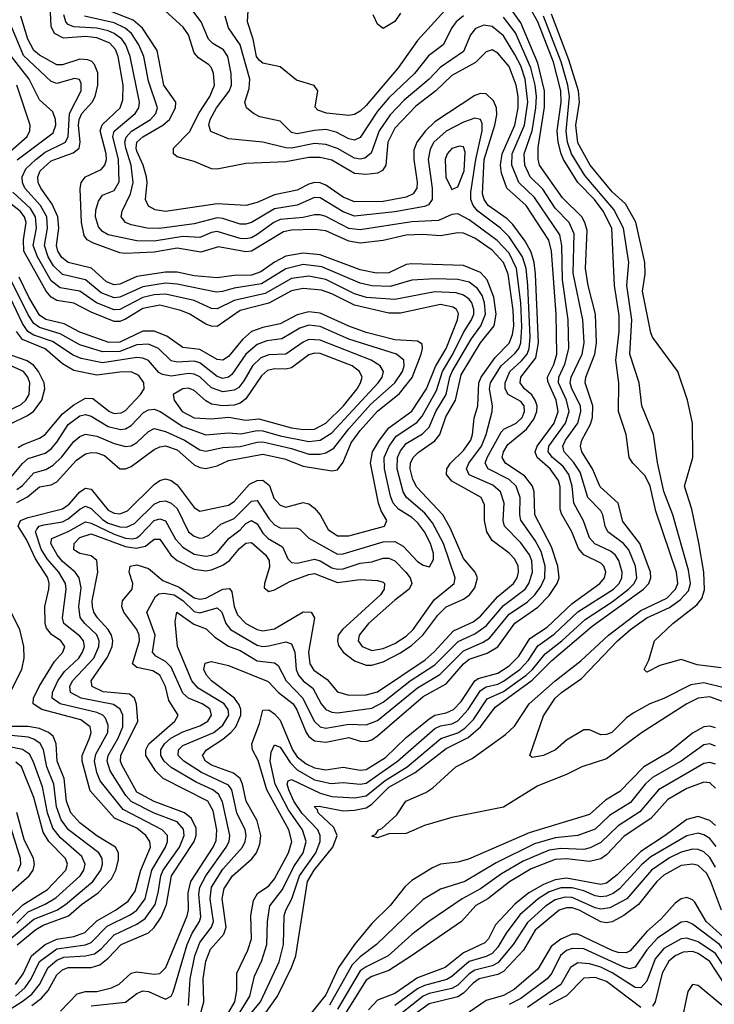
# Model space of a CAD drawing. Header units: inches. Extents: x 501365 to 657855, y 482276 to 547543.
# Tile 769 of 957: x 611400 to 613826, y 530961 to 534398. Entities that reach past the tile are written whole.
import ezdxf

# ---------------------------------------------------------------- set-up
doc = ezdxf.new("R2010")
doc.units = ezdxf.units.IN
doc.header["$MEASUREMENT"] = 0
doc.layers.add('A6513', color=7, linetype='Continuous')

msp = doc.modelspace()

# ---------------------------------------------------------------- linework, layer by layer
at = {"layer": 'A6513', "color": 5}
for points, elevation in [([(613870, 532012.6), (613810, 532034.2), (613770, 532029.9), (613730.4, 532009.6), (613571.5, 531908.5), (613450, 531818.2), (613363.6, 531790), (613310, 531763.4), (613210, 531723.7), (613090.5, 531649.5), (612910, 531613.2), (612814.5, 531585.5), (612750, 531557.8), (612690, 531555.8), (612650, 531542), (612630, 531548.7), (612644.5, 531555.5), (612653, 531570), (612664.7, 531575.3), (612717.4, 531622.6), (612749.3, 531670), (612818.9, 531701.1), (612843, 531717), (612923.4, 531790), (612980.9, 531819.1), (613097.5, 531902.5), (613128, 531932), (613180.2, 532010), (613270, 532090), (613360.4, 532159.6), (613456.7, 532250), (613570, 532336.4), (613660.6, 532379.4), (613691.1, 532410), (613698.7, 532430), (613694.1, 532470), (613622.3, 532682.3), (613601.7, 532770), (613585.3, 532805.3), (613541.4, 532850), (613529.4, 532870), (613518.4, 532950), (613491.1, 533030), (613492.4, 533130), (613482, 533210), (613493.9, 533310), (613494.2, 533365.8), (613477.6, 533470), (613468.1, 533670), (613437.9, 533730), (613408, 533770), (613349.6, 533829.6), (613299.2, 533910), (613291, 533930), (613280.7, 533970), (613277.5, 534010), (613291.4, 534110), (613290.1, 534150), (613264.4, 534250), (613210, 534390.6), (613150, 534497.4)], 3080), ([(611543.1, 530936.9), (611601.7, 530998.3), (611630, 531006.1), (611670, 531005.6), (611721.3, 531018.7), (611747.9, 531032.1), (611790, 531070.4), (611810, 531074.1), (611870, 531066.5), (611890, 531069.2), (611910.4, 531089.6), (611985.6, 531270), (611989.5, 531290.5), (611988.6, 531350), (611997.8, 531390), (612076.3, 531510), (612086.5, 531533.5), (612089.2, 531570), (612076.1, 531636.1), (612057.8, 531670), (611901.8, 531750), (611875.4, 531775.5), (611841.5, 531830), (611840.4, 531850), (611851.3, 531870), (611941.7, 531950), (611953.9, 531970), (611921.4, 532021.4), (611909.7, 532070), (611889.8, 532109.8), (611865.5, 532125.5), (611810, 532136.7), (611794.5, 532150), (611818.5, 532230), (611817.9, 532250), (611809.4, 532270), (611763.6, 532330), (611757.3, 532350), (611759.7, 532370), (611793.2, 532410), (611795.9, 532430), (611783.1, 532470), (611786.6, 532490), (611810, 532495.4), (611850, 532482), (611900.4, 532440.4), (611957.5, 532417.5), (612010, 532380.4), (612030, 532375.2), (612050, 532379.3), (612110, 532410.7), (612133, 532413), (612141.4, 532401.4), (612149.4, 532349.4), (612161.2, 532321.2), (612190, 532290.7), (612230, 532269.2), (612250, 532264.8), (612290, 532271.6), (612390, 532331.3), (612418.9, 532330), (612430.5, 532310.5), (612409.3, 532190.7), (612413.4, 532150), (612427.7, 532127.7), (612474.7, 532094.7), (612510, 532051.6), (612550, 532040.1), (612610, 532041.9), (612650, 532051.9), (612815.9, 532164.1), (612848, 532192), (612915.7, 532264.3), (612983.7, 532296.3), (613010, 532315.5), (613070, 532384.9), (613125.5, 532430), (613137.4, 532450), (613142.2, 532470), (613141.5, 532490), (613130, 532515.4), (613110, 532536), (613050, 532580.4), (613031.3, 532610), (613024.2, 532650), (613024.1, 532704.1), (613011.8, 532730), (612910, 532786.9), (612891, 532810), (612891.6, 532830), (612904.8, 532850), (612950, 532894.2), (612976.1, 532930), (612982.2, 532950), (612987, 533007), (612999.8, 533050), (613003.6, 533130), (613011.6, 533150), (613060.7, 533219.3), (613110, 533268.5), (613121.3, 533298.7), (613125.6, 533330), (613124, 533384), (613106.3, 533510), (613090, 533550.6), (613050, 533594), (612990, 533634.9), (612950, 533652.9), (612930, 533654.2), (612870, 533643.7), (612808, 533648), (612750, 533645.6), (612670, 533627.4), (612590, 533617.6), (612550, 533624.7), (612470, 533660.7), (612430, 533665.7), (612350, 533663.4), (612321.9, 533658.1), (612209.4, 533590.6), (612190, 533588.2), (612095.2, 533604.8), (612033.6, 533586.4), (611950, 533600.5), (611870, 533586.4), (611770, 533582), (611750, 533584.1), (611657.9, 533617.9), (611636.6, 533630), (611625.3, 533645.3), (611616.5, 533690), (611612.2, 533807.8), (611615.5, 533830), (611630.5, 533850), (611684.6, 533875.4), (611697.8, 533890), (611703.8, 533910), (611702.9, 533930), (611681.8, 534010), (611688.7, 534031.3), (611751.5, 534090), (611761.2, 534118.8), (611762.4, 534170), (611744.9, 534270), (611734.5, 534294.5), (611715.8, 534315.8), (611670, 534335.1), (611630, 534339.2), (611553.7, 534333.7), (611522, 534350), (611510, 534374.7), (611506.4, 534450)], 3280), ([(612142.9, 530890), (612203.9, 530990), (612220.7, 531059.3), (612245.6, 531114.4), (612263.6, 531170), (612265.4, 531250), (612274.5, 531305.5), (612318.5, 531361.5), (612357.3, 531442.7), (612390.4, 531490), (612401.1, 531530), (612388.1, 531570), (612339.6, 531639.6), (612292.9, 531730), (612275.6, 531810), (612278.2, 531841.8), (612290, 531867.3), (612310, 531859.1), (612344.8, 531804.8), (612370, 531779.4), (612430, 531745.1), (612488.4, 531731.6), (612530, 531736), (612590, 531729.8), (612610, 531733.6), (612720.2, 531810), (612850, 531923.9), (612870, 531933.7), (612910, 531940.6), (612930, 531950.5), (612966.2, 531990), (613010, 532056.9), (613030, 532069.4), (613070, 532079.1), (613090, 532089), (613146.5, 532130), (613177, 532163), (613210, 532212.3), (613267.3, 532252.7), (613350, 532330.7), (613473.9, 532410), (613493.7, 532430), (613503.2, 532450), (613504.4, 532470), (613493.2, 532510), (613479.6, 532530), (613463.1, 532543.1), (613409, 532569), (613390.6, 532590), (613368.8, 532648.8), (613336.1, 532710), (613330, 532770.1), (613317.9, 532810), (613297.9, 532837.9), (613260.8, 532870), (613246.5, 532890), (613248.2, 532910), (613306.7, 532990), (613319, 533030), (613310.4, 533070), (613281.8, 533130), (613283.4, 533150), (613304.6, 533195.4), (613318.1, 533250), (613316.4, 533350), (613295.8, 533490), (613294.2, 533610), (613286.9, 533646.9), (613197.8, 533777.8), (613143.5, 533830), (613118.6, 533890), (613120.2, 533930), (613163.6, 534030), (613175.2, 534110), (613165.5, 534190), (613150, 534236.9), (613130, 534277), (613090, 534341.2), (613050, 534373.7), (613021.1, 534378.9), (612992.3, 534367.7), (612974.4, 534345.6), (612950, 534286.9), (612868.9, 534231.1), (612830, 534189.9), (612742.7, 534117.3), (612693.8, 534066.2), (612656.3, 534010), (612627.5, 533932.5), (612605.5, 533914.5), (612590, 533911.4), (612570, 533914.9), (612510, 533948.6), (612470, 533962.4), (612430, 533965.5), (612350, 533950), (612330, 533950.2), (612250, 533970.7), (612130, 533982), (612068.2, 534008.2), (612060.6, 534030), (612065.6, 534050), (612088.3, 534090), (612131.6, 534148.4), (612139.8, 534170), (612139.5, 534210), (612126.9, 534270), (612112.3, 534292.3), (612075.2, 534315.2), (612060.1, 534330), (612033.9, 534390), (611981, 534461)], 3160), ([(612884.6, 534430), (612790, 534324.8), (612721.9, 534230), (612610, 534098.9), (612590, 534079.2), (612570, 534067.6), (612550, 534064.1), (612471.8, 534071.8), (612441.7, 534081.7), (612432.8, 534092.8), (612441.2, 534150), (612428.8, 534168.8), (612367.1, 534187.1), (612310, 534233.7), (612250, 534245.9), (612236.8, 534256.8), (612227.2, 534270), (612215.8, 534330), (612196, 534390), (612199.7, 534450)], 3120), ([(611650, 530955.6), (611770, 530968.7), (611810, 530999.4), (611830, 531008.1), (611850, 531005.4), (611910, 530979.2), (611930, 530989.2), (611936, 531004), (611984.9, 531170), (612002.5, 531210), (612028.4, 531250), (612033, 531267), (612026.2, 531346.2), (612029.3, 531370.7), (612050.1, 531409.9), (612121.7, 531510), (612131.6, 531530), (612133.9, 531550), (612108.2, 531668.2), (612095, 531695), (612075.1, 531710), (612016.5, 531736.5), (611930, 531787.5), (611905.5, 531810), (611893.4, 531830), (611893.6, 531850), (611906.7, 531870), (611928.7, 531890), (611970, 531912.1), (612030, 531932.9), (612057.1, 531950), (612070.6, 531970), (612065.8, 531990), (612057, 531997), (612037.7, 532010), (611990.1, 532030.1), (611970, 532047.1), (611930, 532138.1), (611910, 532157.5), (611876.1, 532176.1), (611864.3, 532190), (611873.2, 532250), (611844.2, 532330), (611874.8, 532385.2), (611886.1, 532393.9), (611904.1, 532395.9), (611940.5, 532390), (611970, 532370.6), (612010, 532332.3), (612030, 532327.2), (612090, 532345.4), (612106.1, 532330), (612120.4, 532290), (612136.6, 532270), (612230, 532215.1), (612250, 532210.6), (612270, 532212.6), (612330, 532226.3), (612350, 532219.2), (612361.5, 532190), (612365.9, 532130), (612373.8, 532110), (612390.4, 532090.4), (612424.6, 532064.6), (612453.2, 532010), (612470, 531990.1), (612490, 531980.7), (612510, 531979.1), (612630, 531994.4), (612670, 532015.3), (612763.5, 532090), (612850, 532145.9), (612932.2, 532227.8), (612990, 532254), (613030, 532282.3), (613090, 532353.4), (613165.4, 532410), (613179, 532430), (613191.5, 532470), (613188.9, 532508.9), (613180.6, 532530), (613150, 532571.5), (613093.3, 532630), (613088.6, 532650), (613091.8, 532710), (613079, 532750), (613053, 532773), (612970, 532809.9), (612960.5, 532830), (612968.4, 532850), (613012.6, 532910), (613029.7, 532950), (613050.8, 533030), (613051.4, 533050), (613041, 533110), (613045, 533130), (613081.4, 533190), (613130, 533232.8), (613143.1, 533250), (613150.3, 533270), (613153.8, 533326.2), (613150.7, 533410), (613135.5, 533530), (613110, 533583), (613067.8, 533627.8), (612970, 533699.1), (612930, 533720.4), (612910, 533717.5), (612862.5, 533697.5), (612770, 533692.7), (612590, 533664.1), (612550, 533669.1), (612470, 533711.1), (612450, 533717.3), (612430, 533717.1), (612390, 533707.7), (612310, 533700.3), (612287.9, 533690), (612230, 533647.7), (612210, 533637), (612190, 533632.8), (612170, 533634.8), (612090, 533658.3), (612070, 533655.4), (612030, 533637.7), (611970, 533641.4), (611870, 533625.4), (611810, 533625.6), (611710, 533647.3), (611690, 533658.4), (611675.2, 533675.2), (611665.5, 533710), (611666.5, 533733.5), (611675.6, 533764.4), (611690, 533785.5), (611730, 533802.2), (611747.4, 533832.6), (611745.6, 533910), (611726.3, 533990), (611730.8, 534009.2), (611804.1, 534070), (611816.9, 534090), (611819.4, 534110), (611786.7, 534270), (611770.8, 534310), (611756.8, 534330), (611730.6, 534350), (611710, 534358.9), (611670, 534367.9), (611590, 534373.6), (611570, 534381.5), (611562, 534390), (611554.9, 534414.9)], 3260), ([(612021.1, 530890), (612044, 530970), (612041.4, 531050), (612050, 531111.8), (612066.7, 531153.3), (612113.7, 531206.3), (612121.7, 531230), (612107.6, 531330), (612114.7, 531365.3), (612143.3, 531410), (612210.7, 531469.3), (612227, 531490), (612239.6, 531520.4), (612243.1, 531550), (612230, 531601.3), (612191.7, 531670), (612179.1, 531730), (612170, 531750), (612147.5, 531767.5), (612070, 531796.3), (612049.6, 531810), (612038.4, 531830), (612052.4, 531850), (612110, 531886.6), (612137.7, 531910), (612155.2, 531930), (612173.3, 531970), (612173.1, 531990), (612167.1, 532007.1), (612150.1, 532030.1), (612070, 532089.9), (612052.3, 532110), (612043.9, 532130), (612048.2, 532151.8), (612070, 532157.8), (612130, 532143.8), (612268.3, 532088.3), (612304.8, 532050), (612355.2, 532010), (612368.6, 531988.6), (612400.5, 531910), (612410, 531895.9), (612430, 531881), (612470, 531876), (612550, 531892.7), (612590, 531879.5), (612610, 531878.1), (612630, 531884.7), (612650, 531898.5), (612810, 532035.1), (612890, 532080.2), (612950.1, 532149.9), (612970, 532166.5), (613033, 532187), (613070, 532209.3), (613130, 532291.6), (613210, 532347.7), (613250, 532387.7), (613277.8, 532430), (613284.4, 532450), (613280.1, 532490), (613257.6, 532557.6), (613200, 532670), (613196.8, 532750), (613191.3, 532770), (613164.8, 532804.8), (613097.4, 532850), (613085.8, 532870), (613089.7, 532890), (613105, 532915), (613170.7, 532969.3), (613196.1, 533003.9), (613206.6, 533030), (613207.2, 533050), (613201.1, 533070), (613188.8, 533088.8), (613163.4, 533110), (613148.5, 533130), (613150.8, 533150), (613202.7, 533217.3), (613212.7, 533270), (613202.1, 533510), (613197.2, 533550), (613186.4, 533586.4), (613165.2, 533625.2), (613123.1, 533683.1), (613103.1, 533703.1), (613036.9, 533750), (613022.4, 533770), (613016.1, 533790), (613022.3, 533910), (613060, 534030), (613066.4, 534066.4), (613065.1, 534090), (613055.1, 534115.1), (613030, 534139.3), (613010, 534139.9), (612990, 534133.2), (612850, 534041.1), (612817.1, 534010), (612787.2, 533970), (612777.2, 533942.8), (612776.6, 533910), (612789, 533831), (612787, 533810), (612774.3, 533790), (612750, 533779), (612670, 533763.7), (612570, 533762), (612530, 533778.2), (612470, 533820.3), (612450, 533828.2), (612430, 533829.7), (612410, 533824.4), (612370, 533802.7), (612290, 533787.2), (612230, 533759.4), (612190, 533748.9), (612090, 533755.3), (611910, 533728.4), (611874, 533734), (611850, 533746.6), (611840.1, 533770), (611846.2, 533830), (611843.7, 533850), (611832.1, 533890), (611810, 533939.2), (611807, 533950), (611810, 533970), (611830.3, 533989.7), (611900.4, 534030), (611923.6, 534050), (611944.4, 534090), (611945.8, 534110), (611903.5, 534170), (611880.7, 534290), (611829, 534369), (611796.4, 534396.4), (611710.4, 534430)], 3220), ([(612114.3, 530905.7), (612152, 530970), (612158.9, 531010), (612158.9, 531070), (612197.7, 531150), (612210, 531190), (612208.2, 531271.8), (612216.5, 531323.5), (612231.5, 531348.5), (612270, 531375.3), (612290, 531398.8), (612339.2, 531490), (612351.3, 531530), (612340.1, 531570), (612263.1, 531710), (612232.7, 531812.7), (612213.1, 531850), (612211, 531871), (612238.4, 531941.6), (612250, 531987.4), (612270, 531988.7), (612290, 531975), (612310, 531953.2), (612352.8, 531850), (612370, 531824.9), (612400.5, 531800.5), (612430, 531787.2), (612470, 531779.9), (612530, 531788.5), (612590, 531778.6), (612610, 531780.7), (612677.5, 531822.5), (612750, 531892.3), (612830, 531958.1), (612850, 531970.5), (612890, 531978.9), (612915.7, 531990), (612941.9, 532018.1), (612989.7, 532090.3), (613001.2, 532098.8), (613070, 532117.3), (613110, 532142.7), (613143.5, 532176.5), (613182, 532238), (613242.1, 532277.9), (613330, 532359.8), (613426.7, 532430), (613443.1, 532450), (613447.5, 532470), (613440.8, 532490), (613430, 532501.5), (613370.7, 532530.7), (613352.3, 532552.3), (613329.2, 532610), (613292.7, 532672.7), (613288.3, 532690), (613287.7, 532767.7), (613281.5, 532790), (613252.6, 532830), (613207.6, 532870), (613200.7, 532890), (613207.8, 532910), (613267, 532990), (613281.1, 533030), (613274.1, 533070), (613244.5, 533135.5), (613244.2, 533150), (613265.7, 533194.3), (613275.8, 533230), (613274.1, 533370), (613258.1, 533590), (613248.4, 533628.4), (613169.2, 533749.2), (613101.5, 533810), (613082.7, 533862.7), (613080, 533890), (613085.9, 533930), (613129.9, 534029.9), (613141, 534090), (613140.8, 534130), (613134.5, 534170), (613110, 534234.8), (613070, 534281.7), (613050, 534292.5), (613030, 534286.2), (612991.8, 534248.2), (612910, 534203.3), (612853.9, 534150), (612783.4, 534096.6), (612710, 534019.4), (612686, 533970), (612679, 533890), (612668, 533872), (612650, 533862.6), (612610, 533857.5), (612570, 533861.6), (612490, 533907.8), (612450, 533917.5), (612410, 533917.1), (612330, 533902.1), (612190, 533895.7), (612090, 533876.4), (612070, 533877.8), (612010, 533903.2), (611950, 533919.1), (611937.1, 533930), (611937.5, 533950), (611994, 534006), (612027.5, 534072.5), (612065, 534130), (612080.4, 534170), (612076.8, 534210), (612069.9, 534229.9), (612060.8, 534240.8), (612024.8, 534264.8), (612010, 534282), (611990, 534344.7), (611971.6, 534371.6), (611908.9, 534428.9)], 3180), ([(612950, 534411.5), (612924.6, 534390), (612910.1, 534370), (612878.8, 534310), (612828.5, 534271.5), (612778.8, 534210), (612690, 534125.8), (612650, 534079.1), (612590, 533986.9), (612570, 533977.7), (612550, 533982.1), (612505.4, 534005.4), (612470, 534014.2), (612430, 534011.7), (612370, 533999.3), (612350, 534003.9), (612310, 534043.7), (612238.8, 534058.8), (612216.8, 534070), (612192.8, 534090), (612186.2, 534110), (612201.9, 534158.1), (612204.1, 534190), (612170.1, 534310.2), (612129.9, 534369.9), (612117.8, 534410)], 3140), ([(612215.6, 530870), (612300.9, 530990), (612350, 531090), (612364.4, 531130), (612405.3, 531390), (612428.7, 531430), (612493.7, 531510), (612509.2, 531550), (612497.9, 531577.9), (612442.5, 531630), (612439.9, 531639.9), (612428.5, 531651.5), (612446.7, 531653.3), (612530, 531637.1), (612570, 531638.6), (612610, 531647.2), (612630, 531660.3), (612690, 531719.4), (612782.1, 531770), (612890, 531854.6), (612967.1, 531892.9), (613009.9, 531930.2), (613061.1, 531998.9), (613190, 532092.6), (613258.4, 532161.6), (613399.4, 532280.6), (613579.4, 532410), (613598, 532430), (613604.5, 532450), (613603.2, 532470), (613565.8, 532570), (613506.8, 532646.8), (613490.3, 532710), (613427.2, 532767.2), (613400.6, 532830), (613363.5, 532890), (613358.4, 532910), (613363.5, 532930), (613394.3, 532985.7), (613401, 533010), (613401.4, 533050), (613374.8, 533130), (613377.5, 533150), (613409.3, 533230), (613414.8, 533270), (613410.8, 533370), (613385.5, 533470), (613375.8, 533530), (613382, 533662), (613374.2, 533690), (613363, 533710), (613295.9, 533775.9), (613216, 533890), (613211.1, 533911.1), (613211.6, 533951.6), (613232.9, 534092.9), (613233.5, 534150), (613210, 534245.7), (613150, 534386.8), (613110, 534444.6)], 3120), ([(612730, 534420.8), (612710, 534391.3), (612670, 534367.1), (612650, 534382.9), (612634.8, 534414.8)], 3080), ([(613850, 532135.3), (613766.7, 532146.7), (613710, 532165.2), (613636.3, 532143.7), (613590, 532120.7), (613581.6, 532130), (613598, 532162), (613617.6, 532230), (613681.5, 532290), (613764.8, 532355.2), (613782.8, 532377.2), (613792.5, 532407.5), (613789.9, 532470), (613771.6, 532571.6), (613747.2, 532690), (613722.4, 532770), (613750.8, 532870), (613749.8, 532990), (613732.8, 533070), (613698.5, 533170), (613610, 533289.7), (613605, 533305), (613575.3, 533450), (613584.6, 533510), (613584.1, 533550), (613551.6, 533691.6), (613515.8, 533755.8), (613470, 533797.6), (613392.9, 533890), (613350, 533968.7), (613342.8, 534030), (613355.1, 534110), (613351.8, 534150), (613318.3, 534258.3), (613257.8, 534417.8)], 3040), ([(611335.5, 530924.5), (611409.3, 530970.7), (611442.9, 530997), (611469.8, 531030.2), (611499.6, 531090), (611530, 531115.4), (611554.5, 531125.5), (611630.1, 531129.9), (611662.1, 531137.9), (611685.5, 531154.5), (611730, 531204), (611810, 531240.5), (611839.2, 531260.8), (611873.4, 531310), (611884.6, 531350), (611893.7, 531410), (611902, 531430), (611958.4, 531510), (611975.3, 531550), (611973, 531573), (611950, 531598.7), (611870, 531628), (611789.2, 531669.2), (611770.6, 531690), (611715.9, 531775.9), (611705.9, 531810), (611710, 531830), (611744.6, 531890), (611760.2, 531930), (611760.1, 531970), (611751.5, 531991.5), (611727.7, 532007.7), (611614.7, 532030), (611578.1, 532050), (611575.6, 532070), (611584.4, 532090), (611658.9, 532170), (611676.6, 532210), (611677.8, 532230), (611670, 532251), (611628.1, 532290), (611611.8, 532311.8), (611607.3, 532350), (611615.3, 532415.3), (611607.9, 532450), (611593.9, 532470), (611550, 532507.4), (611530.8, 532530), (611509.7, 532570), (611512.3, 532587.7), (611570, 532611.1), (611630, 532645.2), (611650, 532641.1), (611730, 532601.7), (611770, 532588.1), (611793.9, 532586.1), (611810.1, 532589.9), (611821.7, 532598.3), (611870, 532650.1), (611890, 532655.7), (611910, 532648.5), (611944.8, 532584.8), (611970, 532556.6), (612010, 532532.3), (612050, 532525.1), (612070, 532528.4), (612090, 532538.8), (612132.1, 532587.9), (612170, 532617.4), (612190, 532639.5), (612210, 532649.7), (612230, 532638.5), (612250, 532606.1), (612267.6, 532587.6), (612318.6, 532558.6), (612336.5, 532516.5), (612350, 532503.4), (612370, 532501.4), (612430, 532515.3), (612450, 532509), (612490, 532484.8), (612510, 532479.7), (612530, 532481.3), (612590, 532501.3), (612630, 532506), (612670, 532518.2), (612690, 532518.6), (612710, 532509.7), (612749.2, 532470), (612764.1, 532450), (612770.1, 532429.9), (612760.4, 532410), (612710, 532371.8), (612618.3, 532290), (612586, 532250), (612582.9, 532230), (612596.6, 532210), (612630, 532196.6), (612670, 532202.7), (612710, 532220.5), (612750, 532246.2), (612774.4, 532270), (612847.4, 532372.6), (612917.2, 532430), (612920.9, 532450), (612880.8, 532570), (612842, 532642), (612815.1, 532675.1), (612750.9, 532730), (612739.7, 532750), (612718.1, 532830), (612720.1, 532870), (612730, 532892.6), (612750, 532918.2), (612807.6, 532952.4), (612830, 532975.3), (612853.5, 533030), (612889.8, 533090), (612902.3, 533150), (612911.2, 533170), (612976.7, 533283.3), (613011.3, 533330), (613027.6, 533370), (613024.1, 533410), (613015.1, 533435.1), (612999.5, 533459.5), (612970, 533481.3), (612930, 533490.9), (612850, 533493.2), (612770, 533489.4), (612693.7, 533466.3), (612630, 533468.5), (612590, 533477.8), (612455.4, 533535.4), (612390, 533543.8), (612330, 533528.9), (612244.4, 533475.6), (612150, 533461), (612109, 533449), (612086.4, 533446.4), (611950, 533475.2), (611910, 533478.7), (611830, 533465.8), (611750, 533429.7), (611730, 533427.6), (611684.5, 533444.5), (611630, 533489.9), (611550, 533508.9), (611518.9, 533538.9), (611500.1, 533570), (611487.4, 533610), (611498.1, 533670), (611495.2, 533710), (611472.8, 533750), (611418.3, 533810), (611410.2, 533830), (611409.2, 533850), (611422.1, 533877.9), (611456.9, 533910), (611490, 533935.8), (611559.9, 533970), (611569.3, 533990.7), (611574.8, 534070), (611615.4, 534150), (611615.3, 534175.3), (611609.2, 534189.2), (611592.4, 534192.4), (611530, 534175.7), (611510, 534182.2), (611413.3, 534273.3), (611365.1, 534390)], 3340), ([(611443.3, 530956.7), (611477.1, 530982.9), (611500.3, 531010), (611530, 531063.8), (611550, 531081.6), (611570, 531090), (611650, 531090), (611680.8, 531099.3), (611710, 531122.1), (611754.4, 531170), (611850, 531210.7), (611870.4, 531229.5), (611894, 531266), (611912.8, 531310), (611931.1, 531410), (612009.4, 531530), (612016.3, 531550), (612016.3, 531576.3), (612000.5, 531610), (611976.4, 531630), (611870, 531668.9), (611810, 531701.6), (611757.6, 531797.6), (611752.8, 531810), (611753.7, 531830), (611813, 531950), (611808.5, 532008.5), (611801.3, 532030), (611783.7, 532043.7), (611692.3, 532052.3), (611653.1, 532070), (611649.9, 532090), (611706.8, 532173.2), (611723.4, 532210), (611726.2, 532230), (611721.5, 532250), (611709.2, 532270), (611672.1, 532310), (611659.8, 532330), (611654.7, 532350), (611653.8, 532370), (611673.5, 532470), (611669.9, 532509.9), (611650, 532526.2), (611610, 532535.3), (611590, 532547.8), (611590.4, 532570), (611610, 532590.7), (611650, 532603.6), (611770, 532559.5), (611806.7, 532553.3), (611839.6, 532560.4), (611870, 532584.9), (611890, 532584.6), (611928.4, 532528.4), (611950, 532510.1), (612010, 532479.8), (612050, 532473.9), (612070, 532477.4), (612110, 532494.3), (612132.9, 532510), (612167.9, 532552.1), (612190, 532571.2), (612210, 532573.4), (612259.2, 532530), (612272.1, 532510), (612273.4, 532486.6), (612255.3, 532430), (612254.6, 532414.6), (612270, 532402.5), (612290, 532408.3), (612343.3, 532436.7), (612410, 532461.4), (612430, 532464.6), (612510, 532433), (612590, 532443.9), (612650, 532440.3), (612670, 532434.6), (612674.4, 532430), (612673.8, 532410), (612660.1, 532390), (612528.2, 532270), (612513.2, 532250), (612510.1, 532230), (612514.1, 532214.1), (612529.7, 532190), (612570, 532159.8), (612610, 532145.4), (612630, 532145.3), (612670, 532156.8), (612730, 532187.7), (612770, 532214.3), (612808.7, 532250), (612860.8, 532319.2), (612890, 532349), (612950, 532375.5), (612971.2, 532390), (612990, 532414.6), (612999.6, 532450), (612990.8, 532470), (612950, 532517.3), (612904.2, 532624.2), (612877.7, 532670), (612786.8, 532766.8), (612773.4, 532793.4), (612763.6, 532830), (612765.2, 532850), (612774.4, 532870), (612792.3, 532887.7), (612850, 532927.6), (612868, 532950), (612888.3, 533011.7), (612922.2, 533070), (612941.7, 533158.3), (613010, 533270), (613056.9, 533330), (613063.9, 533370), (613055.8, 533430), (613033, 533490), (613010, 533515.3), (612950, 533540.1), (612770, 533546.3), (612750, 533543.9), (612690, 533515), (612646.5, 533513.5), (612590, 533525.3), (612450, 533577.3), (612390, 533583.4), (612330, 533572.5), (612290, 533551.7), (612242.6, 533517.4), (612210, 533505.8), (612150, 533505.4), (612090, 533496.5), (612010, 533503.4), (611950, 533516.8), (611910, 533516.4), (611810, 533501.1), (611750, 533474.6), (611730, 533472), (611703.3, 533483.3), (611650.9, 533531), (611570, 533550.5), (611547.6, 533567.6), (611533.6, 533590), (611529.3, 533610), (611536.6, 533670), (611534, 533710), (611514.4, 533754.4), (611474.4, 533810), (611464.8, 533830), (611463.5, 533850), (611472, 533870), (611510, 533905.5), (611587, 533933), (611608, 533950), (611611.2, 533970), (611605.6, 534030), (611608.3, 534050), (611617.9, 534070), (611653.1, 534110), (611664.6, 534130), (611673.7, 534170), (611673, 534213), (611661.7, 534241.7), (611652.5, 534252.5), (611638.4, 534258.4), (611610, 534260.2), (611550, 534240.2), (611530, 534240.7), (611470, 534274), (611450, 534290.3), (611429.1, 534330), (611404.1, 534410)], 3320), ([(611990, 530957), (611995.9, 531050), (612012, 531130), (612030, 531176.9), (612070.8, 531230), (612077.6, 531250), (612066.2, 531330), (612070.6, 531370), (612110, 531432.5), (612178, 531510), (612187.7, 531530), (612190.8, 531550), (612187.4, 531570), (612158.4, 531630), (612141.1, 531710), (612130, 531725.9), (612035.4, 531770), (611973.1, 531810), (611954.3, 531830), (611954.5, 531850), (611970, 531864.4), (612077.9, 531910), (612110, 531935.5), (612130.9, 531970), (612128.6, 531990), (612115.1, 532010), (612024.3, 532064.3), (612001.8, 532090), (611951.1, 532210), (611942.9, 532297.1), (611949.1, 532330), (612008.5, 532288.5), (612051.5, 532271.5), (612082.4, 532242.4), (612130, 532211.9), (612170, 532195.7), (612230, 532159.8), (612290, 532152.6), (612303.3, 532143.3), (612330.8, 532090), (612389.5, 532030), (612429.2, 531949.2), (612450, 531930.1), (612470, 531924.7), (612550, 531939.1), (612610, 531936.4), (612650, 531952.4), (612790, 532066), (612867.4, 532112.6), (612950, 532195.6), (613016.3, 532223.7), (613040.6, 532239.4), (613110, 532323.6), (613173.6, 532366.4), (613199.7, 532390), (613220.8, 532419.2), (613234, 532450), (613235.8, 532490), (613221.3, 532541.3), (613200.2, 532580.2), (613151.1, 532651.1), (613146.5, 532670), (613148, 532730), (613133.9, 532770), (613110, 532793), (613036.9, 532830), (613026.1, 532850), (613032.4, 532870), (613081.5, 532958.5), (613091.5, 532968.5), (613134.7, 532990), (613155, 533010), (613163.6, 533030), (613162.2, 533050), (613150, 533065), (613106.8, 533090), (613095.3, 533110), (613095.6, 533130), (613112, 533170), (613153.3, 533206.7), (613172.2, 533230), (613179.6, 533250), (613182.8, 533290), (613175.5, 533470), (613169, 533530), (613156.4, 533570), (613110, 533639.9), (613079.4, 533670), (612999.8, 533730), (612983.6, 533750), (612976.1, 533770), (612976.1, 533796.1), (612993.5, 533910), (613016, 534010), (613015.3, 534035.3), (613009.9, 534049.9), (612990, 534054.6), (612950, 534040.3), (612890, 534009.3), (612846.6, 533970), (612833.6, 533946.4), (612826.9, 533910), (612840.6, 533810), (612840.4, 533770), (612828.4, 533751.6), (612814.5, 533745.5), (612710, 533727.6), (612570, 533712), (612530, 533727.4), (612450, 533775.9), (612430, 533777.5), (612370, 533750.9), (612290, 533738.3), (612210, 533689.9), (612190, 533683.9), (612170, 533684.7), (612110, 533704.5), (612090, 533706.9), (612010, 533685.1), (611888.6, 533668.6), (611845.6, 533670), (611790, 533682.2), (611770.3, 533690.3), (611755.3, 533710), (611758.6, 533730), (611787.9, 533790), (611797.1, 533830), (611789.3, 533890), (611770.7, 533950), (611767.9, 533970), (611772.1, 533987.9), (611791.2, 534008.8), (611857.6, 534050), (611875.8, 534070), (611881.5, 534090), (611850, 534183.7), (611834.3, 534270), (611816.8, 534310), (611791, 534350), (611769, 534369), (611730, 534387.1), (611627.1, 534410)], 3240), ([(612190, 530908.3), (612241.6, 530970), (612306.9, 531110), (612321.9, 531170), (612323.9, 531270), (612329.6, 531290), (612350.3, 531329.7), (612377.3, 531410), (612434.9, 531490), (612449.4, 531530), (612449.4, 531550), (612441.2, 531570), (612387.3, 531627.3), (612358.2, 531670), (612340.1, 531710), (612334.9, 531730), (612338.2, 531741.8), (612350, 531746.2), (612450, 531698.1), (612490, 531686.7), (612570, 531682.2), (612610, 531689.4), (612677, 531743), (612753.3, 531790), (612870.7, 531889.3), (612930, 531908.6), (612955, 531925), (612984.9, 531955.1), (613032.7, 532027.3), (613090, 532053.1), (613169.7, 532110), (613191.1, 532130), (613235, 532185), (613293.9, 532230), (613375.1, 532304.9), (613470, 532366.4), (613526.9, 532410), (613546.4, 532430), (613555.7, 532450), (613550.4, 532490), (613527.5, 532547.5), (613509.6, 532569.6), (613454.9, 532610), (613444.8, 532630), (613437.2, 532670), (613430, 532684.1), (613384.4, 532730), (613358.1, 532818.1), (613334.1, 532854.1), (613301.6, 532890), (613299.3, 532899.3), (613297, 532910), (613306.3, 532930), (613349.5, 532990), (613360.6, 533030), (613358.8, 533050), (613328.1, 533110), (613322.8, 533130), (613326.1, 533150), (613364.2, 533230), (613371.2, 533270), (613367.3, 533350), (613332.8, 533512.8), (613336.4, 533650), (613319.8, 533690), (613270, 533740.4), (613227, 533807), (613183.6, 533850), (613164.1, 533890), (613162.4, 533930), (613189.7, 534010.3), (613203.4, 534090), (613205.6, 534130), (613201, 534170), (613185.1, 534230), (613132.2, 534352.2), (613090, 534407)], 3140), ([(613864.7, 532064.7), (613790, 532082.9), (613743.8, 532076.2), (613650, 532028.7), (613600.8, 532010), (613543.1, 531976.9), (613519.3, 531960.7), (613468, 531910), (613450, 531902.8), (613430, 531902), (613390, 531919.6), (613370, 531918.9), (613310, 531883.1), (613271.7, 531850), (613230, 531829.8), (613190, 531823), (613182.4, 531830), (613230, 531967.8), (613271, 532030), (613292.2, 532050), (613361.9, 532098.1), (613488.1, 532230), (613533.9, 532270), (613590, 532310.4), (613670, 532346.7), (613707.3, 532372.7), (613735.8, 532404.2), (613743, 532430), (613736.5, 532476.5), (613681.7, 532670), (613650, 532750.7), (613627.7, 532852.3), (613614, 532950), (613572.8, 533050), (613563.4, 533130), (613531.3, 533230), (613538.6, 533350), (613520.2, 533470), (613527.4, 533550), (613509.3, 533670), (613475.4, 533735.4), (613374.1, 533854.1), (613327.1, 533930), (613313.5, 533970), (613308.6, 534008.6), (613320.9, 534130), (613314.4, 534170), (613290.9, 534250.9), (613230.2, 534409.8)], 3060), ([(611391.6, 533908.4), (611517.3, 534002.7), (611526.4, 534030), (611525, 534050), (611516.3, 534076.3), (611470, 534117.8), (611433.2, 534190), (611372.2, 534270)], 3360), ([(611357.5, 533930), (611426.5, 533990), (611436.1, 534010), (611437, 534030), (611390.9, 534170)], 3380), ([(611385.8, 530990), (611419.5, 531020.5), (611440.7, 531050), (611469.1, 531110.9), (611530, 531154.8), (611630, 531168.9), (611650, 531177.1), (611706.3, 531233.7), (611786.4, 531273.6), (611809.9, 531290), (611838.5, 531330), (611862.5, 531430), (611910, 531510), (611917.2, 531530), (611916.7, 531550), (611898.3, 531570), (611761.6, 531641.6), (611681.7, 531741.7), (611670.3, 531770.3), (611662.1, 531810), (611666.2, 531833.8), (611707.8, 531910), (611710, 531935.6), (611700.4, 531960.4), (611690.7, 531970.7), (611670, 531979.3), (611541.5, 532010), (611514.4, 532030), (611514.7, 532050), (611533.7, 532090), (611556.9, 532123.1), (611606.6, 532170), (611620.3, 532190), (611626.4, 532210), (611623.3, 532230), (611610, 532246.2), (611554.8, 532290), (611550.2, 532310), (611563, 532410), (611560.1, 532430), (611536.9, 532470), (611496.3, 532516.3), (611474.9, 532550), (611455.7, 532610), (611460, 532620), (611468.7, 532630), (611485.2, 532634.8), (611550, 532645.6), (611570, 532656.1), (611610, 532689.8), (611630, 532699.6), (611650, 532692.2), (611690, 532652.9), (611710, 532641), (611750, 532627.3), (611773.5, 532626.5), (611800.9, 532639.1), (611870, 532707), (611890, 532716.5), (611910, 532718.9), (611930, 532710.9), (611950, 532692.3), (611990.3, 532610.3), (612010, 532595.2), (612030, 532588.7), (612040.9, 532590), (612061.2, 532598.8), (612103.2, 532636.8), (612150, 532657.3), (612210, 532716.9), (612230, 532719.6), (612270, 532657.5), (612290, 532635), (612310, 532624.4), (612370, 532623.1), (612379.2, 532619.2), (612410, 532588.1), (612510, 532532.2), (612530, 532533.9), (612670, 532575.9), (612710, 532576.1), (612740.1, 532560.1), (612790, 532506.9), (612810, 532494.4), (612831.4, 532488.6), (612845.8, 532514.2), (612845.4, 532534.6), (612835, 532570), (612814.5, 532610), (612790, 532642.6), (612770, 532660.8), (612723.6, 532690), (612704.8, 532710), (612695, 532735), (612675, 532830), (612673.2, 532870), (612690.7, 532910), (612715.5, 532944.5), (612787.8, 532992.2), (612805.5, 533014.5), (612856.3, 533103.7), (612876.9, 533170), (612913.6, 533230), (612950, 533306.5), (612978.4, 533350), (612986, 533370), (612986.7, 533386.7), (612979.5, 533410), (612970, 533422.7), (612950, 533436.5), (612924.6, 533444.6), (612850, 533447.9), (612710, 533421.8), (612611.1, 533428.9), (612570, 533440.8), (612470, 533490.6), (612410, 533502.9), (612350, 533494.1), (612257.4, 533442.6), (612150, 533418.1), (612090, 533389), (612070, 533389.6), (612010, 533417.9), (611910, 533440.5), (611870, 533437.7), (611830, 533427.9), (611750, 533386), (611730, 533385.6), (611669.2, 533409.2), (611610, 533450.2), (611541.7, 533461.7), (611510, 533486.9), (611463, 533570), (611447.7, 533610), (611458.6, 533670), (611456.2, 533710), (611438.5, 533738.5), (611376.2, 533796.2)], 3360), ([(611385.3, 531030), (611412.3, 531067.7), (611441.5, 531130), (611490, 531169.8), (611530, 531188.3), (611590, 531198.3), (611628.4, 531211.6), (611670, 531252.9), (611735, 531290), (611778.7, 531321.3), (611803.3, 531356.7), (611823.1, 531430), (611856.8, 531510), (611855.3, 531530), (611841.4, 531550), (611810, 531575.8), (611731.1, 531611.1), (611646.4, 531706.4), (611619.1, 531810), (611618.3, 531830), (611644.6, 531890), (611649.9, 531910), (611646.5, 531930), (611614.1, 531954.1), (611477.8, 531990), (611447.4, 532010), (611449.1, 532030), (611468.9, 532070), (611522.5, 532157.5), (611551.2, 532190), (611558.5, 532210), (611544.6, 532230), (611511.6, 532251.6), (611494.5, 532274.5), (611489.7, 532290), (611488.8, 532350), (611502.4, 532410), (611503.9, 532430), (611499.3, 532450), (611455.8, 532515.8), (611423.7, 532583.7), (611395.4, 532630), (611403.2, 532650), (611430, 532660.5), (611550, 532690.5), (611573, 532707), (611610, 532750.1), (611630, 532763.2), (611650, 532758.8), (611710, 532686.1), (611730, 532675.9), (611750, 532673.4), (611776.8, 532683.2), (611870, 532775.2), (611890, 532790.1), (611910, 532795.2), (611930, 532790.1), (611950, 532774.6), (612010, 532695.5), (612030, 532682.8), (612130, 532704), (612150, 532716.3), (612202.8, 532777.2), (612230, 532789.6), (612250, 532790.7), (612272.6, 532772.6), (612287.5, 532727.5), (612310, 532703.3), (612330, 532696.5), (612390, 532712.8), (612410, 532707.9), (612430, 532693.2), (612450, 532670.1), (612478.1, 532618.1), (612510, 532596.3), (612550, 532597), (612674, 532630), (612682.7, 532650), (612663.3, 532683.3), (612653.9, 532710), (612626.1, 532850), (612633, 532890), (612656.8, 532930), (612690, 532972.9), (612770, 533031.3), (612821, 533110), (612852.9, 533187), (612889.8, 533250), (612929.4, 533350), (612932.6, 533372.6), (612926.1, 533386.1), (612914.8, 533394.8), (612870, 533403.8), (612730, 533373.6), (612690, 533373.3), (612570, 533401.5), (612490, 533441.7), (612454.4, 533454.4), (612390, 533460.1), (612350, 533451.9), (612270, 533408.6), (612170, 533383), (612090, 533327.6), (612070, 533327.8), (612050, 533335.1), (611994.8, 533370), (611963, 533383), (611890, 533401.1), (611830, 533389.8), (611770, 533352.8), (611750, 533344.5), (611730, 533344), (611650, 533376.6), (611590, 533408.9), (611530, 533417.9), (611510, 533429.7), (611492.9, 533450), (611415.5, 533590), (611413.2, 533630), (611422.6, 533690), (611417.5, 533710), (611402.3, 533730), (611349.7, 533770)], 3380), ([(611390, 532757.6), (611410, 532772.4), (611450, 532816.6), (611491.6, 532828.4), (611517.4, 532842.6), (611547.6, 532872.4), (611590, 532926), (611610, 532943.7), (611630, 532951.2), (611670, 532944.8), (611730, 532918.5), (611770, 532907.9), (611790, 532911), (611810, 532922.1), (611850, 532960.8), (611870, 532971.6), (611910, 532960.8), (611976.3, 532930), (612030, 532896.1), (612050, 532891.9), (612110, 532904.9), (612170, 532908.7), (612230, 532923.6), (612250, 532924.4), (612350, 532901.1), (612410, 532882), (612450, 532882), (612470, 532886.7), (612497, 532903), (612549.5, 532970.5), (612625, 533055), (612710.5, 533130), (612737.1, 533170), (612742.9, 533190), (612741.7, 533210), (612716.8, 533230), (612550, 533283.4), (612450, 533327.6), (612410, 533331.9), (612379, 533321), (612315.7, 533284.3), (612263.3, 533276.7), (612230, 533264.8), (612190.1, 533230), (612140.9, 533159.1), (612130, 533149.7), (612110, 533146.1), (612090, 533152.8), (612030, 533200.4), (612010, 533205.8), (611950, 533202.1), (611930, 533207.5), (611885.6, 533250), (611850, 533265.6), (611810, 533263.1), (611750, 533240.3), (611690, 533238.2), (611610, 533263.2), (611541.8, 533301.8), (611470, 533323.9), (611450, 533337.5), (611430, 533367.8), (611370.1, 533490.1)], 3440), ([(611390, 532713.3), (611427.5, 532732.5), (611470, 532767.1), (611510, 532774.8), (611530, 532784.7), (611599.1, 532860.9), (611630, 532882.1), (611650, 532886.8), (611670, 532886.1), (611696.3, 532876.3), (611750.5, 532830.5), (611770, 532830.5), (611790, 532839), (611870, 532897.3), (611890, 532907.4), (611910, 532910.8), (611950, 532896.4), (612010, 532844.7), (612030, 532834.5), (612050, 532831.6), (612090, 532840.2), (612130, 532859.2), (612250, 532882), (612325.4, 532865.4), (612390, 532839.3), (612490, 532823.1), (612510, 532827.2), (612530, 532853), (612558.5, 532921.5), (612590, 532964.2), (612650, 533031.9), (612726.3, 533093.7), (612770.5, 533149.5), (612802.3, 533230), (612807.6, 533250), (612805.6, 533265.6), (612790, 533276), (612710, 533281), (612610, 533306.2), (612550, 533327.7), (612450, 533373.5), (612410, 533378.1), (612370, 533367.7), (612310, 533336), (612250, 533323.5), (612210, 533309.4), (612178, 533282), (612130, 533221.9), (612110, 533209.6), (612090, 533211.7), (612030, 533247.2), (611970, 533254.3), (611913.9, 533293.9), (611870, 533310.7), (611830, 533310.8), (611750, 533272.8), (611711.3, 533271.2), (611610, 533307.9), (611556.2, 533336.2), (611491.4, 533351.4), (611470, 533366.6), (611432, 533430), (611399.2, 533499.2)], 3420), ([(611370, 532799.9), (611410.5, 532849.5), (611430, 532865.8), (611490, 532885.4), (611510, 532900.1), (611530, 532923), (611570, 532985.2), (611610, 533015.1), (611630, 533020.1), (611650, 533014.7), (611710, 532978), (611752.9, 532967.1), (611770, 532969.4), (611790, 532981.4), (611832.7, 533027.3), (611850, 533036.5), (611870, 533038), (611891, 533031), (611970, 532977.9), (612050, 532949.5), (612130, 532955.8), (612172.6, 532952.6), (612230, 532963.7), (612250, 532963.2), (612310, 532945.4), (612410, 532925.7), (612450, 532929.8), (612490, 532955.5), (612652.1, 533130), (612666.1, 533150), (612670.7, 533170), (612659.7, 533190), (612627.5, 533210), (612450, 533279.8), (612410, 533281.6), (612390, 533272.6), (612330, 533231.1), (612270, 533227.8), (612242.1, 533217.9), (612213.1, 533190), (612183.1, 533136.9), (612165.3, 533114.7), (612150, 533104.7), (612110, 533099.6), (612070, 533112.9), (612030, 533151.2), (612010, 533161.1), (611990, 533162.6), (611930, 533154.2), (611899.4, 533159.4), (611886.8, 533166.8), (611850, 533208.4), (611830, 533217.1), (611810, 533218.5), (611690, 533200.2), (611615.1, 533215.1), (611586.9, 533226.9), (611514.9, 533274.9), (611450, 533296.9), (611428.4, 533310), (611410, 533337.4), (611346.9, 533470)], 3460), ([(611395.6, 532904.4), (611410, 532914.2), (611470, 532936.8), (611489.8, 532950.2), (611550, 533022.4), (611590, 533053.7), (611630, 533076.9), (611656, 533076), (611713.6, 533030), (611730, 533023.4), (611754.6, 533025.4), (611770, 533034), (611822.6, 533090), (611835.4, 533110), (611834.5, 533130), (611816.5, 533156.5), (611790, 533168.7), (611750, 533168), (611670, 533157.1), (611590, 533173.6), (611550, 533197.2), (611489.6, 533249.6), (611410, 533282.3), (611389.5, 533309.5)], 3480), ([(611310, 532959.3), (611425.2, 533014.8), (611449.2, 533030.8), (611477.7, 533070), (611487.9, 533110), (611485.4, 533130), (611466.4, 533170), (611450, 533191.4), (611427, 533207), (611370, 533227.4)], 3520), ([(611290, 533000.2), (611405.2, 533054.8), (611421.5, 533070), (611433.2, 533090), (611436, 533130), (611429.1, 533150), (611413.6, 533170), (611350, 533199.5)], 3540), ([(611347.3, 532010), (611407.9, 532130), (611416.6, 532170), (611415.1, 532210), (611400.9, 532270), (611360.6, 532350)], 3420), ([(611369.2, 531190.8), (611450, 531258.5), (611530, 531289.7), (611560.5, 531310), (611655.4, 531390), (611683.8, 531430), (611689.4, 531450), (611688, 531470), (611676.5, 531490), (611570.9, 531570), (611544.8, 531604.8), (611529, 531650), (611519.5, 531730), (611495.3, 531790), (611483.3, 531850), (611472, 531872), (611450, 531887.2), (611430, 531893.2), (611310, 531905.9)], 3440), ([(611391.1, 531168.9), (611457.1, 531222.8), (611482.6, 531237.4), (611570.4, 531269.6), (611616.6, 531310), (611674.9, 531350), (611721.1, 531398.9), (611736.3, 531430), (611745.5, 531465.5), (611745.7, 531490), (611735.1, 531510), (611669.7, 531549.7), (611610, 531594.6), (611578.8, 531630), (611564.1, 531670), (611555.7, 531750), (611531.4, 531810), (611528.2, 531870), (611517.1, 531897.1), (611501.5, 531910), (611470, 531923.8), (611430, 531931), (611370, 531931)], 3420), ([(613830, 531926.5), (613810, 531931.6), (613790, 531929.9), (613750, 531907.9), (613670, 531842.1), (613580.5, 531790), (613496.1, 531703.9), (613446, 531674), (613390, 531624.1), (613180, 531560), (612968.2, 531468.2), (612930, 531457.2), (612870, 531449.9), (612842, 531438), (612770, 531393.8), (612747.1, 531372.9), (612694.3, 531305.7), (612630, 531243.7), (612570, 531170), (612513.5, 531090), (612470, 530994.1), (612418, 530930)], 3120), ([(611390, 531244.5), (611430, 531283.7), (611490, 531310.7), (611526.6, 531333.4), (611611.2, 531410), (611624.9, 531430), (611629.6, 531450), (611617.7, 531477.7), (611542.9, 531542.9), (611516.5, 531576.5), (611498, 531630), (611479.8, 531719.8), (611447.8, 531810), (611434.8, 531834.8), (611410, 531850.2), (611261.1, 531881.1)], 3460), ([(613830, 531862.8), (613810, 531870.3), (613790, 531866.8), (613710, 531809.9), (613610, 531753.5), (613585.1, 531730), (613533.8, 531666.2), (613459.8, 531620.2), (613410, 531572.4), (613350, 531550), (613270, 531542.7), (613198.4, 531521.6), (613064.6, 531455.4), (612955.4, 531390), (612870, 531363.1), (612810, 531327.3), (612646.5, 531170), (612590, 531127), (612561.3, 531098.6), (612481.8, 530958.2)], 3140), ([(611370, 531267.9), (611411.7, 531308.3), (611498, 531362), (611561.6, 531430), (611568, 531450), (611560.6, 531470), (611502.5, 531530), (611482.2, 531562.2), (611450, 531683.2), (611406.8, 531790), (611387, 531807)], 3480), ([(613830, 531799.3), (613810, 531805.8), (613790, 531802), (613630.8, 531710), (613566.3, 531633.6), (613490, 531584.2), (613430, 531526.2), (613392.7, 531507.3), (613370, 531501.4), (613290, 531505.6), (613250, 531499.4), (613159.2, 531460.8), (613083.4, 531416.6), (613010, 531364.6), (612945.8, 531330), (612829.8, 531250.2), (612770, 531204.8), (612686.7, 531130), (612610, 531092.5), (612590, 531078.2), (612510, 530944.7)], 3160), ([(613830, 531716.2), (613810, 531734), (613790, 531736.7), (613730, 531714.2), (613663.6, 531676.4), (613604.1, 531610), (613511.4, 531548.6), (613450, 531483.4), (613430, 531468.6), (613390, 531459.6), (613310, 531468.7), (613270, 531467), (613186.2, 531433.8), (613110.8, 531389.2), (613035, 531330), (612993.3, 531306.7), (612943.6, 531250), (612768.4, 531130), (612690, 531078.9), (612630, 531058.8), (612610, 531045.5), (612538.2, 530930)], 3180), ([(611282.2, 531277.8), (611434.1, 531410), (611447.4, 531430), (611452.3, 531450), (611448.3, 531470), (611416.1, 531536.1), (611390.3, 531630.3)], 3520), ([(613830, 531585.6), (613810, 531603.3), (613770, 531616.9), (613730, 531606.9), (613654.4, 531550), (613570, 531495.2), (613487.1, 531412.9), (613450, 531384.5), (613430, 531379.9), (613310, 531402.1), (613270, 531396.2), (613230, 531379.9), (613178.5, 531350), (613129.4, 531310.6), (613061.7, 531238.3), (613037.4, 531190), (613024.5, 531175.5), (612950, 531141), (612886, 531090), (612790, 531053.2), (612710, 530999.3), (612650, 530975.6), (612618.2, 530941.8)], 3220), ([(611393.7, 531426.3), (611404.2, 531450), (611403.8, 531470), (611365.9, 531590)], 3540), ([(613832.4, 531512.4), (613810, 531539.8), (613790, 531553.2), (613770, 531558.7), (613730, 531549.2), (613604.5, 531475.5), (613571.5, 531448.5), (613495.4, 531364.6), (613472.4, 531347.6), (613450, 531338.2), (613430, 531336), (613410, 531340.3), (613370, 531357.7), (613330, 531367.9), (613290, 531367.4), (613250, 531354), (613210.5, 531329.5), (613146.8, 531273.2), (613099.2, 531210), (613070, 531160.6), (613050, 531138.6), (613030, 531128), (612970, 531110.2), (612910, 531058.7), (612891.8, 531048.2), (612813.6, 531026.4), (612790, 531015.5), (612710, 530957.3)], 3240), ([(613830, 531439.9), (613810, 531473.7), (613790, 531493), (613770, 531501.7), (613750, 531503.1), (613710, 531492.7), (613670, 531472.8), (613607, 531430), (613520.6, 531330), (613461.9, 531298.1), (613430, 531293), (613410, 531297.9), (613330, 531333.9), (613305.3, 531334.7), (613270, 531325.4), (613236.1, 531303.9), (613173.3, 531246.7), (613123.6, 531170), (613070, 531106.2), (613050, 531095.9), (612990, 531081), (612970, 531067.7), (612930, 531028.6), (612910, 531016.6), (612830, 530998.5), (612810, 530990), (612730, 530927)], 3260), ([(613851, 531290), (613812.7, 531392.7), (613798.6, 531418.6), (613770, 531445.5), (613750.8, 531450.8), (613710, 531445.8), (613650, 531412.5), (613625.1, 531390), (613561.3, 531310), (613510, 531271), (613470, 531249.1), (613450, 531245.8), (613430, 531248.9), (613354.1, 531290), (613330, 531297.8), (613310, 531298.4), (613284, 531290), (613200.2, 531219.8), (613159.7, 531150), (613090, 531075.7), (613070, 531065.1), (613005.4, 531050), (612984.6, 531035.4), (612950, 530999.8), (612930, 530987.6), (612830, 530963.4), (612776.1, 530923.9)], 3280), ([(613867.5, 531187.5), (613797.2, 531250), (613757.9, 531317.9), (613750, 531326.5), (613730, 531333.8), (613710, 531329.2), (613690, 531314.5), (613640.8, 531259.3), (613590, 531215), (613532.3, 531147.7), (613518.5, 531141.5), (613490, 531141.9), (613470, 531149), (613350, 531206.1), (613330, 531206), (613290, 531189.2), (613257, 531163), (613210, 531084.1), (613127.4, 531012.6), (613090, 530992), (613030, 530974.6), (612970, 530933.5)], 3320), ([(614026.1, 530890), (614011.3, 530990), (614003.2, 531010), (613990, 531022.9), (613950, 531040.8), (613930, 531056.7), (613844.1, 531170), (613750, 531240.8), (613730, 531250.4), (613710, 531247.6), (613627.7, 531192.3), (613590, 531151.2), (613549.3, 531090.7), (613530, 531085.5), (613510, 531090.7), (613370, 531154.5), (613330, 531156.6), (613310, 531148.7), (613288.9, 531131.1), (613258.3, 531070), (613242.9, 531050), (613150, 530981.5), (613110, 530960.6)], 3340), ([(613986.7, 530950), (613977.4, 530977.4), (613967.2, 530990), (613907.9, 531030), (613881.5, 531061.5), (613830, 531138.8), (613770, 531179.8), (613730, 531192.7), (613710.7, 531189.3), (613650, 531155.7), (613619.6, 531120.4), (613590, 531042), (613570, 531018.5), (613550, 531020.2), (613470, 531071.6), (613430, 531090.5), (613390, 531103.1), (613350, 531106.4), (613323.5, 531090), (613290, 531029.9), (613173.8, 530950)], 3360), ([(613951.1, 530951.1), (613863.2, 531030), (613810.6, 531110.6), (613770, 531138.7), (613750, 531145.2), (613717.3, 531142.7), (613690, 531130.9), (613667.6, 531112.4), (613644.1, 531070), (613619.2, 530970), (613610, 530954.6)], 3380), ([(613570, 530949.9), (613450, 531041.3), (613410, 531055.4), (613370, 531052.9), (613310, 530991), (613250, 530959.9)], 3380), ([(613888.1, 530928.1), (613770, 531026.6), (613750, 531030.8), (613733.6, 531006.4), (613709.2, 530890)], 3420)]:
    msp.add_lwpolyline(points, dxfattribs=dict(at, elevation=elevation))
for points, elevation in [([(612936.9, 533956.9), (612910, 533948.2), (612893.3, 533930), (612886.1, 533910), (612888.1, 533848.1), (612910, 533805.7), (612930, 533814.4), (612952.2, 533870), (612955.7, 533935.7), (612950, 533953.7)], 3260), ([(612430, 533234.2), (612410, 533228.1), (612350, 533182.8), (612330, 533177.8), (612290, 533179.6), (612266.1, 533173.9), (612244.7, 533155.3), (612190, 533074.9), (612170, 533059.9), (612150, 533052.7), (612110, 533049.8), (612070, 533056.2), (612050, 533067.9), (612010, 533104.3), (611990, 533111.8), (611970, 533109.9), (611936.8, 533090), (611939.4, 533070), (611968.4, 533030), (612010, 533008.6), (612070, 533004.4), (612130, 533011), (612190, 532999.9), (612235.5, 533004.5), (612350, 532973.4), (612392, 532968), (612430, 532969.2), (612470, 532989.3), (612530.9, 533050), (612579.4, 533110), (612591.2, 533130), (612596, 533150), (612587.7, 533170), (612561.1, 533190), (612450, 533233.1)], 3480)]:
    msp.add_lwpolyline(points, close=True, dxfattribs=dict(at, elevation=elevation))

doc.saveas('drawing.dxf')
